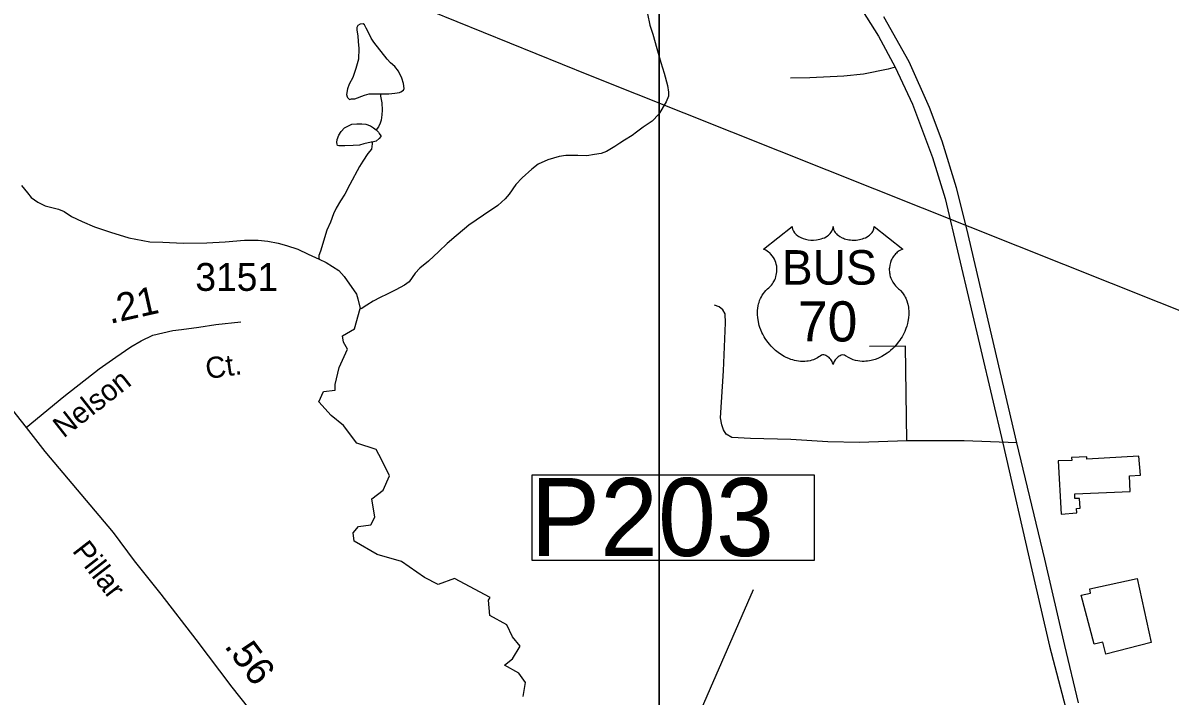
# Model space of a CAD drawing. Extents: x 2082433 to 2279600, y 546599 to 755198.
# Drawn here: x 2176250 to 2181403, y 660282 to 663303 of the extents above; entities that cross this region are included whole.
import ezdxf

# ---------------------------------------------------------------- set-up
doc = ezdxf.new("R2010")
doc.units = 0
for name, color, linetype in [('Exist Cultural Manufacturing Building Footprint', 7, 'Continuous'), ('Exist Hydrographic Creek Single Shore', 7, 'Continuous'), ('Exist Hydrographic Misc Water Feature', 7, 'Continuous'), ('Exist Road Non-System Type 51', 7, 'Continuous'), ('Exist Road Primary US Divided Attributed', 7, 'Continuous'), ('Exist Road Primary US Shield CELL', 7, 'Continuous'), ('Exist Road Primary US Shield Number Label', 7, 'Continuous'), ('Exist Road Secondary Mileage Hundredths English Label', 7, 'Continuous'), ('Exist Road Secondary Structure Pipe Number Label', 7, 'Continuous'), ('Exist Road Secondary Type 51 Attributed', 7, 'Continuous'), ('Exist Road Secondary Type 51 Label', 7, 'Continuous'), ('Exist Road Secondary Type 51 Number Label', 7, 'Continuous'), ('Exist Utilities Electrical Transmission Line', 7, 'Continuous'), ('Map Preparation Inset Cut Line', 7, 'Continuous')]:
    doc.layers.add(name, color=color, linetype=linetype)

msp = doc.modelspace()

# ---------------------------------------------------------------- linework, layer by layer
at = {"layer": 'Exist Cultural Manufacturing Building Footprint'}
for points in [[(2180901.2, 661336.9), (2180914.4, 661098.9), (2180984.3, 661104), (2180983.2, 661123.2), (2180999.4, 661125.2), (2180996.4, 661168.8), (2180975.1, 661168.8), (2180975.1, 661189), (2181224.2, 661200.2), (2181221.2, 661270), (2181269.8, 661273.1), (2181263.7, 661358.1), (2181029.8, 661345), (2181028.8, 661355.1), (2180959.9, 661352.1), (2180962, 661338.9)], [(2181004, 660734.9), (2181046.5, 660743), (2181042.5, 660763.2), (2181255.1, 660809.8), (2181317.9, 660522.2), (2181115.4, 660469.6), (2181101.2, 660524.3), (2181062.7, 660514.1)]]:
    msp.add_lwpolyline(points, close=True, dxfattribs=at)
at = {"layer": 'Exist Hydrographic Creek Single Shore'}
for points in [[(2177819.2, 662768.6), (2177819.6, 662760.8), (2177815.5, 662736.7), (2177799.5, 662716.4), (2177777.6, 662682.4), (2177762.2, 662658.4), (2177718.7, 662578.1), (2177696.8, 662534), (2177676.9, 662504.2), (2177657.2, 662471.9), (2177645.1, 662445.7), (2177631.6, 662409.6), (2177615.6, 662373.5), (2177586.5, 662279.3), (2177580.1, 662259.6), (2177580.1, 662249.5), (2177580.3, 662243.3)], [(2176243.2, 662574), (2176271.5, 662540.1), (2176287.3, 662520.3), (2176317.6, 662498.3), (2176349.4, 662482.5), (2176379.5, 662474.7), (2176409.7, 662466.9), (2176435.7, 662456.9), (2176467.7, 662435)], [(2176467.7, 662435), (2176515.7, 662411.5), (2176572.1, 662387.6), (2176644.3, 662364.1), (2176726.3, 662338.7), (2176820.2, 662321.3), (2176878.2, 662319.5), (2176970.3, 662314), (2177076.3, 662316.7), (2177158.1, 662320.9), (2177245.9, 662327.6), (2177306.4, 662327.8), (2177349.9, 662324), (2177396.4, 662314.5), (2177434.3, 662304.8), (2177484.4, 662287.1), (2177532.1, 662265.2), (2177580.3, 662243.3)], [(2177580.3, 662243.3), (2177612.7, 662227.5), (2177668.7, 662191.9), (2177693.1, 662164.3), (2177749.3, 662086.4), (2177755.4, 662064.4), (2177765.7, 662020.7)], [(2178497.5, 660280.5), (2178508.5, 660342.4), (2178477.6, 660384.4), (2178413.5, 660419.7), (2178448.8, 660448.5), (2178484.2, 660506), (2178448.8, 660547.9), (2178424.5, 660601), (2178348.3, 660643), (2178341.6, 660711.5), (2178348.5, 660723.6), (2178189.1, 660808.8), (2178116.2, 660782.3), (2178054.3, 660813.2), (2177950.4, 660886.1), (2177842.1, 660917.1), (2177738.2, 660976.8), (2177733.8, 661014.3), (2177758.1, 661043.1), (2177813.3, 661049.7), (2177831, 661085.1), (2177817.8, 661166.9), (2177868.6, 661206.6), (2177896.2, 661270.7), (2177860.9, 661343.7), (2177836.6, 661387.9), (2177750.3, 661416.6), (2177690.7, 661496.2), (2177635.4, 661540.4), (2177580.1, 661602.3), (2177600, 661648.7), (2177653.1, 661655.4), (2177653.1, 661679.7), (2177670.8, 661757), (2177708.3, 661838.8), (2177690.7, 661869.8), (2177686.2, 661898.5), (2177739.3, 661929.4), (2177765.7, 662020.7)]]:
    msp.add_lwpolyline(points, dxfattribs=at)
at = {"layer": 'Exist Hydrographic Misc Water Feature'}
for points in [[(2179055.7, 663343.4), (2179066.1, 663293.6), (2179080.3, 663253.3), (2179098.5, 663187.7), (2179115.1, 663125.6), (2179131.3, 663077.7), (2179145.9, 663022), (2179149.8, 662992.2), (2179149.8, 662973.9), (2179140, 662948.3)], [(2177856.1, 662984.9), (2177862.1, 662984.8), (2177893.9, 662984.9), (2177920.3, 662987.3), (2177942.2, 662991.3), (2177948, 662993.3), (2177959.9, 663001.2), (2177962.1, 663009.4), (2177959.9, 663031.2), (2177951.9, 663055.1), (2177937.7, 663087.3), (2177921.5, 663107.2), (2177901.4, 663124.8), (2177887.1, 663140.8), (2177826.6, 663216.5), (2177814.7, 663234.5), (2177802.4, 663260.2), (2177792.8, 663280.4), (2177784.4, 663294.2), (2177778.2, 663298.4), (2177764.7, 663298), (2177754.6, 663292.2), (2177750.9, 663282.2), (2177750.5, 663270.1), (2177754.6, 663246), (2177756.7, 663220.1), (2177758.9, 663188.1), (2177757.5, 663140.1), (2177745.8, 663098.1), (2177731.9, 663058), (2177716.3, 663027.9), (2177708.3, 663008), (2177704.2, 662981.8), (2177706.4, 662971.8), (2177708.3, 662967.8), (2177716.5, 662960.1), (2177726.5, 662961.9), (2177740.5, 662962.2), (2177784.4, 662978.2), (2177806.3, 662984.3), (2177856.1, 662984.9)], [(2179140, 662948.3), (2179106.1, 662893.7), (2179076.2, 662861.7), (2179036.6, 662835.3), (2179006.5, 662813.4), (2178986.8, 662797.4), (2178953, 662776.9), (2178931.4, 662762.8), (2178909.1, 662748.7), (2178871.3, 662726.4), (2178847.1, 662716.6), (2178817.6, 662712.2), (2178783.4, 662706), (2178743.4, 662708), (2178689.3, 662707.7), (2178659.3, 662703.3), (2178607.6, 662689.2), (2178565.4, 662668.8), (2178535.9, 662646.9), (2178492.2, 662608.5), (2178464.1, 662578.2), (2178434.6, 662534), (2178416.5, 662514.1), (2178382.9, 662483.9), (2178319.1, 662439.6), (2178253.5, 662395.1), (2178233.4, 662379.1), (2178195.7, 662347.1), (2178155.9, 662312.9), (2178118, 662276.5), (2178072.5, 662234.3), (2178032.7, 662202.2), (2178012.8, 662180), (2177984.7, 662141.7), (2177964.6, 662125.7), (2177925.2, 662105.7), (2177886.9, 662085.5), (2177855.3, 662071.2), (2177823.1, 662055), (2177795.4, 662036.8), (2177769.4, 662020.5), (2177765.7, 662020.7)], [(2177856.1, 662984.9), (2177856.5, 662974.7), (2177862.7, 662944.9), (2177864.5, 662911), (2177862.5, 662891), (2177859, 662866.8), (2177854.9, 662852.8), (2177847.1, 662837), (2177837.1, 662822.7)], [(2177819.2, 662768.6), (2177815.3, 662768.7), (2177781.3, 662760.5), (2177761.6, 662754.2), (2177733.7, 662752.3), (2177695.8, 662752), (2177675.7, 662751.8), (2177669.3, 662751.9), (2177663.8, 662753.6), (2177661.3, 662759.6), (2177659.9, 662765.9), (2177661.3, 662779.9), (2177669.3, 662799.7), (2177679.2, 662815.7), (2177695, 662832), (2177709.1, 662840), (2177727.1, 662848.2), (2177750.7, 662850.3), (2177772.9, 662850.2), (2177790.9, 662848.3), (2177811.2, 662840.8), (2177825.2, 662832.6), (2177837.1, 662822.7)], [(2177837.1, 662822.7), (2177846.9, 662812.7), (2177851, 662806.8), (2177857.6, 662796.9), (2177857.4, 662792.9), (2177851.2, 662784.8), (2177837.3, 662772.7), (2177819.2, 662768.6)]]:
    msp.add_lwpolyline(points, dxfattribs=at)
at = {"layer": 'Exist Road Non-System Type 51'}
for p, q in [((2180214.6, 661852.7), (2180053, 661851.5)), ((2180220.6, 661428.1), (2180214.6, 661852.7))]:
    msp.add_line(p, q, dxfattribs=at)
for points in [[(2180168.6, 663104.3), (2180136.8, 663095.4), (2180025.8, 663073.7), (2179937.8, 663064.1), (2179785.8, 663056.9), (2179699, 663055.7)], [(2180220.6, 661428.1), (2180008.4, 661419.7), (2179866, 661423.3), (2179699.6, 661433), (2179519.3, 661438.4), (2179434.9, 661442), (2179409, 661457.1), (2179396.9, 661476.4), (2179389.7, 661499.3), (2179383.6, 661530.7), (2179396.9, 661741.7), (2179406, 661957), (2179404.7, 661996.8), (2179393.9, 662014.9), (2179378.2, 662028.1), (2179356.5, 662036.6)], [(2180715.5, 661417.7), (2180478.7, 661426.9), (2180220.6, 661428.1)]]:
    msp.add_lwpolyline(points, dxfattribs=at)
at = {"layer": 'Exist Road Primary US Divided Attributed'}
for points in [[(2179938.9, 663488.7), (2180093.7, 663244.2), (2180168.6, 663104.3), (2180246.2, 662937.9), (2180336.6, 662698.9), (2180393.3, 662514.9), (2180453.9, 662254.9), (2180652.7, 661416.6), (2180782.2, 660848.1), (2180861.5, 660505.5), (2180933.1, 660232.3)], [(2180991.5, 660251), (2180930.9, 660508.8), (2180840.6, 660896.6), (2180715.5, 661417.7), (2180490.3, 662379.4), (2180444, 662563.4), (2180379.5, 662772.7), (2180322.3, 662923.6), (2180231.4, 663128.5), (2180117.9, 663331.2)]]:
    msp.add_lwpolyline(points, dxfattribs=at)
at = {"layer": 'Exist Road Primary US Shield CELL'}
msp.add_lwpolyline([(2179705.9, 662389.6), (2179706.2, 662384.3), (2179707.5, 662378), (2179708.5, 662374.7), (2179711.4, 662368.5), (2179716.3, 662361.1), (2179723.1, 662353.9), (2179730.8, 662347.6), (2179735.9, 662344.2), (2179744.7, 662339.5), (2179754.6, 662335.4), (2179765.7, 662332.2), (2179777, 662329.9), (2179789.4, 662328.5), (2179801.7, 662328.3), (2179814.9, 662329.3), (2179829.4, 662332.1), (2179836.2, 662333.8), (2179843.7, 662336.4), (2179850.7, 662339.3), (2179858.4, 662343.4), (2179864.5, 662347.4), (2179869.4, 662350.9), (2179876.2, 662357.4), (2179881.6, 662364.2), (2179883.9, 662368), (2179885.9, 662371.6), (2179888.6, 662379.3), (2179889.3, 662382.8), (2179889.9, 662389.9), (2179890.3, 662383.9), (2179890.9, 662380.2), (2179891.9, 662376.5), (2179893.4, 662372.7), (2179896.2, 662367.2), (2179899.2, 662362.6), (2179904.9, 662355.9), (2179908.5, 662352.5), (2179911.8, 662349.9), (2179920.5, 662343.9), (2179930.7, 662338.7), (2179935.7, 662336.5), (2179940.9, 662334.7), (2179947.4, 662332.7), (2179954.2, 662331.1), (2179960.9, 662330), (2179967.7, 662329), (2179974.7, 662328.4), (2179980.4, 662328.3), (2179987.4, 662328.4), (2179993.8, 662328.7), (2180000.4, 662329.5), (2180007.7, 662330.7), (2180013.6, 662332), (2180021.3, 662334.1), (2180028.3, 662336.6), (2180034.5, 662339.2), (2180042.4, 662343.4), (2180048.9, 662347.4), (2180053.6, 662351.2), (2180059.2, 662356.4), (2180064.5, 662362.6), (2180067.7, 662367), (2180069.9, 662371.7), (2180071.9, 662376.5), (2180073.2, 662381.7), (2180073.8, 662386.2), (2180073.9, 662390), (2180202.5, 662287.6), (2180199.5, 662286.4), (2180192.5, 662283), (2180186.9, 662279.7), (2180178.1, 662273.5), (2180174.3, 662270.1), (2180170.5, 662266.5), (2180167, 662262.7), (2180163.9, 662259.1), (2180160.2, 662254), (2180156.9, 662248.8), (2180153.6, 662243.1), (2180151.2, 662238.2), (2180147.3, 662227.8), (2180145.4, 662221.3), (2180144.1, 662215.7), (2180142.6, 662204.3), (2180142.2, 662198.8), (2180142.2, 662193.4), (2180142.5, 662187.7), (2180143.1, 662182.2), (2180144.1, 662176.5), (2180145, 662171.5), (2180146.6, 662165.4), (2180148.8, 662158.2), (2180151.7, 662151.3), (2180157.5, 662140.1), (2180165.1, 662128.7), (2180170.5, 662122.4), (2180175.8, 662116.9), (2180183.7, 662110.2), (2180188, 662106.4), (2180193, 662101.5), (2180201, 662092.1), (2180204.3, 662087.7), (2180207.6, 662082.8), (2180210.6, 662077.7), (2180213.7, 662072.2), (2180216.1, 662067.4), (2180220.6, 662056.4), (2180223.9, 662045.7), (2180225.4, 662040.1), (2180227.8, 662027.5), (2180228.7, 662021.2), (2180229.7, 662008.9), (2180229.8, 661994), (2180228.6, 661979.9), (2180226, 661963.4), (2180223.8, 661953.5), (2180220.4, 661942), (2180217.1, 661932.1), (2180211.2, 661917.4), (2180206, 661906.8), (2180199.3, 661894.3), (2180194.6, 661886.8), (2180189.2, 661878.7), (2180182.5, 661869.5), (2180174.6, 661859.6), (2180165.1, 661849.2), (2180157.4, 661841.5), (2180147.4, 661832.5), (2180141.3, 661827.5), (2180132.7, 661821), (2180120.8, 661813.1), (2180109.1, 661806.3), (2180099.2, 661801.2), (2180090.4, 661797.4), (2180079, 661793.1), (2180060, 661787.9), (2180053.1, 661786.4), (2180044.9, 661785.2), (2180037.2, 661784.4), (2180029.8, 661784), (2180019.7, 661784), (2180009.8, 661784.7), (2180000.4, 661786.1), (2179990.6, 661788.2), (2179980.3, 661791.2), (2179971, 661794.9), (2179961.6, 661799.5), (2179945.7, 661809.5), (2179941.1, 661812), (2179938.5, 661812.6), (2179932.4, 661812.9), (2179926.6, 661811.7), (2179920.7, 661809.4), (2179917.1, 661807.5), (2179912.3, 661804.4), (2179908.7, 661801.5), (2179904.3, 661797.3), (2179901.3, 661793.8), (2179898.9, 661791.1), (2179894.5, 661784), (2179892.9, 661780.6), (2179891.2, 661776.3), (2179889.7, 661769.9), (2179887.7, 661778), (2179885.3, 661783.3), (2179882.6, 661787.9), (2179879.8, 661791.9), (2179875.3, 661797.1), (2179871.3, 661800.9), (2179866.4, 661804.9), (2179861.2, 661808), (2179857.1, 661810.1), (2179853.3, 661811.6), (2179848.7, 661812.7), (2179844.9, 661813), (2179841.8, 661812.9), (2179837.5, 661812), (2179831.7, 661807.8), (2179826.1, 661804), (2179820.1, 661800.2), (2179813, 661796.4), (2179807.8, 661794), (2179801.5, 661791.6), (2179794.2, 661789.2), (2179786.3, 661787.1), (2179778.2, 661785.5), (2179771.1, 661784.4), (2179763.4, 661783.7), (2179756.5, 661783.5), (2179749.3, 661783.5), (2179742.5, 661784.1), (2179734.7, 661784.7), (2179725, 661786.2), (2179716.9, 661788), (2179708.4, 661790.3), (2179699.7, 661793), (2179690.4, 661796.6), (2179678.7, 661801.7), (2179670.5, 661805.9), (2179657.7, 661813.2), (2179642.7, 661823.7), (2179631.3, 661832.8), (2179623, 661840.4), (2179610.8, 661852.8), (2179603.6, 661861), (2179592.3, 661875.6), (2179585.1, 661886.1), (2179580.4, 661893.9), (2179573.6, 661906.3), (2179569.8, 661914.2), (2179565, 661925.6), (2179561.1, 661936), (2179557.9, 661945.8), (2179556.2, 661952.1), (2179553.8, 661963.2), (2179552.3, 661971), (2179550.9, 661981.7), (2179550.1, 661993), (2179549.9, 662003.4), (2179550.2, 662012.1), (2179551.2, 662022.2), (2179552.9, 662032.9), (2179554.9, 662042.1), (2179556.8, 662048.7), (2179559.5, 662056.8), (2179563.1, 662065.7), (2179567.4, 662074.2), (2179571.5, 662081.2), (2179576.6, 662088.8), (2179581.6, 662095.3), (2179588.1, 662102.4), (2179595, 662109), (2179601.2, 662114.1), (2179608.7, 662121.4), (2179612.6, 662125.8), (2179617.2, 662131.9), (2179620.9, 662137.6), (2179623.9, 662142.7), (2179627.8, 662150.2), (2179630.2, 662155.9), (2179633.1, 662164.5), (2179634.6, 662170.6), (2179636.1, 662178.4), (2179637.1, 662185.8), (2179637.5, 662195), (2179637.3, 662202.6), (2179636.3, 662211.5), (2179634.6, 662220), (2179632.6, 662227.4), (2179629.4, 662236), (2179626.5, 662242.2), (2179621.6, 662250.6), (2179616.1, 662258.5), (2179610.4, 662264.8), (2179604.7, 662270.5), (2179599.3, 662274.8), (2179594.1, 662278.5), (2179587.5, 662282.5), (2179581.2, 662285.6), (2179577.3, 662287.2)], close=True, dxfattribs=at)
at = {"layer": 'Exist Road Secondary Structure Pipe Number Label'}
msp.add_line((2178810.2, 659108), (2179531.6, 660759.8), dxfattribs=at)
msp.add_lwpolyline([(2178537.8, 661274.5), (2179804, 661274.5), (2179804, 660890.6), (2178537.8, 660890.6)], close=True, dxfattribs=at)
at = {"layer": 'Exist Road Secondary Type 51 Attributed'}
for points in [[(2176264.2, 661487.4), (2176433.9, 661626.5), (2176592.4, 661750.9), (2176667.4, 661802.3), (2176735.3, 661848.9), (2176781.9, 661876.6), (2176833.2, 661901.8), (2176923.6, 661922.2), (2176962.3, 661926.9), (2177040.5, 661938), (2177117.1, 661949), (2177228.4, 661960.9)], [(2175885.7, 661944.7), (2175955, 661872.7), (2176027.7, 661788.2), (2176113.6, 661680.1), (2176181.4, 661593.4), (2176264.2, 661487.4)], [(2176264.2, 661487.4), (2176348.1, 661380.1), (2176655.3, 661016.1), (2176749.5, 660888.5), (2176870, 660739.7), (2177027, 660535.7), (2177188, 660321.5), (2177263.9, 660226.8), (2177310.5, 660156.9), (2177336.8, 660102.8), (2177365.2, 660043), (2177374.3, 659983.3), (2177384.4, 659938.2), (2177390.5, 659805.6), (2177386.4, 659682.5), (2177385.4, 659483.5), (2177387.5, 659216.7), (2177387.5, 659053.2), (2177387.5, 658931.7)]]:
    msp.add_lwpolyline(points, dxfattribs=at)
at = {"layer": 'Exist Utilities Electrical Transmission Line'}
msp.add_lwpolyline([(2183815, 660051.2), (2183516.1, 660583.4), (2183287.7, 661030), (2183120.4, 661279), (2182853.5, 661451.4), (2178791.9, 663068.1), (2176781.8, 663884.5), (2175707.9, 664322.3), (2174120.8, 664961.1), (2171618.9, 665810.7), (2169556.8, 666318.8), (2168607.7, 666563.5), (2167392.5, 666876.6), (2166671.5, 667076.4), (2163973.8, 667906.8), (2161238.1, 668731.2), (2159880.3, 669133.4), (2158035.8, 669694.9)], dxfattribs=at)
at = {"layer": 'Map Preparation Inset Cut Line'}
for points in [[(2115667.4, 674476.7), (2179108.5, 674476.7), (2179108.5, 645771.4), (2163899.7, 645768.1), (2163899.7, 630228.2), (2103425.3, 630228.2), (2103425.3, 662094.1)], [(2179108.5, 674476.7), (2254791.7, 674476.7), (2254791.7, 645771.4), (2239582.9, 645768.1), (2239582.9, 630228.2), (2179108.5, 630228.2)]]:
    msp.add_lwpolyline(points, close=True, dxfattribs=at)

# ---------------------------------------------------------------- texts
at = {"layer": 'Exist Road Primary US Shield Number Label'}
for s, height, p in [('BUS', 155, (2179659.5, 662128.3)), ('70', 180, (2179731, 661873.4))]:
    msp.add_text(s, height=height, dxfattribs=at).set_placement(p)
at = {"layer": 'Exist Road Secondary Mileage Hundredths English Label'}
for s, rotation, p in [('.21', 12.6779, (2176641.2, 661951.7)), ('.56', 306.9349, (2177151.8, 660505.3))]:
    msp.add_text(s, height=125, rotation=rotation, dxfattribs=at).set_placement(p)
at = {"layer": 'Exist Road Secondary Structure Pipe Number Label'}
msp.add_text('P203', height=350, dxfattribs=at).set_placement((2178530.7, 660910.4))
at = {"layer": 'Exist Road Secondary Type 51 Label'}
for s, rotation, p in [('Ct.', 8.2163, (2177077.2, 661704)), ('Nelson', 38.149, (2176432.9, 661436.9)), ('Pillar', 307.7883, (2176468.7, 660932.7))]:
    msp.add_text(s, height=95, rotation=rotation, dxfattribs=at).set_placement(p)
at = {"layer": 'Exist Road Secondary Type 51 Number Label'}
msp.add_text('3151', height=125, dxfattribs=at).set_placement((2177024.6, 662100.5))

doc.saveas('drawing.dxf')
